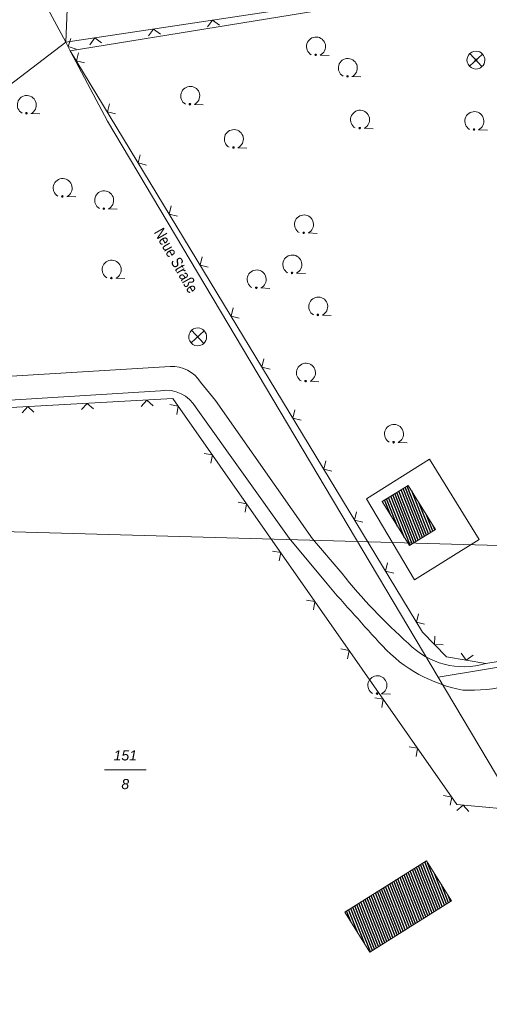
# Model space of a CAD drawing. Header units: metres. Extents: x 345144 to 348639, y 5629211 to 5635235.
# Tile 955 of 1056: x 347745 to 347784, y 5630902 to 5630984. Entities that reach past the tile are written whole.
import ezdxf
from ezdxf.enums import TextEntityAlignment as Align

# ---------------------------------------------------------------- set-up
doc = ezdxf.new("R2010")
doc.units = ezdxf.units.M
doc.header["$MEASUREMENT"] = 0
for name, color, linetype in [('028 Geländeform', 7, 'Continuous'), ('065-066 Ver_Entsorgung', 7, 'Continuous'), ('081-083 Topographie', 7, 'Continuous'), ('AX Flurstück', 7, 'Continuous'), ('AX Gebäude', 7, 'Continuous'), ('Blatt', 7, 'Continuous'), ('Definitionslinie', 7, 'Continuous'), ('Präsentationsobjekt -Text (punktförmig)', 7, 'Continuous'), ('Strasse Lokation', 7, 'Continuous')]:
    doc.layers.add(name, color=color, linetype=linetype)
doc.styles.add('ARIAL', font='arial.ttf', dxfattribs={"height": 1})
doc.styles.add('ARIALIT', font='ariali.ttf', dxfattribs={"height": 1})
pattern_1 = [(111.5294117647, (0, 0), (-0.186045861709, -0.07339575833), [])]

# ---------------------------------------------------------------- blocks, each defined once
blk = doc.blocks.new('alk_3504_nrw')
at = {"color": 134, "lineweight": 5, "true_color": 0x00b2b2, "flags": 128}
for points in [[(-0.729333, -0.684), (-0.707333, -0.707333), (0.707333, 0.707333)], [(-0.707333, 0.707333), (0.707333, -0.707333)]]:
    blk.add_lwpolyline(points, dxfattribs=at)
at = {"color": 134, "lineweight": 5, "true_color": 0x00b2b2}
for start, end in [(90, -90), (-90, 90)]:
    blk.add_arc((0, 0), 1, start, end, dxfattribs=at)
blk = doc.blocks.new('alk_043x_nrw')
h = blk.add_hatch(color=7)
edge = h.paths.add_edge_path(flags=0)
edge.add_arc((0, 0), 1, 180, 360, ccw=False)
edge.add_arc((0, 0), 1, 0, 180, ccw=False)
blk = doc.blocks.new('alk_7100_nrwx2')
at = {"true_color": 0x2e2e2e}
h = blk.add_hatch(color=250, dxfattribs=at)
edge = h.paths.add_edge_path(flags=0)
edge.add_arc((0.024073, -0.597267), 0.057254, 180, 360, ccw=False)
edge.add_arc((0.024073, -0.597267), 0.057255, 0, 180, ccw=False)
at = {"color": 250, "lineweight": 5, "true_color": 0x2e2e2e, "flags": 128}
blk.add_lwpolyline([(0.349382, -0.597267), (1, -0.597267)], dxfattribs=at)
at = {"color": 250, "lineweight": 5, "true_color": 0x2e2e2e}
for centre, radius, start, end in [((0.024073, 0.012362), 0.690995, -61.91481688, -118.08518312), ((0.024073, -0.597267), 0.057255, 0, 180), ((0.024073, -0.597267), 0.057254, 180, 0)]:
    blk.add_arc(centre, radius, start, end, dxfattribs=at)

msp = doc.modelspace()

# ---------------------------------------------------------------- hatches: boundary and pattern name
at = {"layer": 'AX Gebäude', "true_color": 0x4f4f4f}
h = msp.add_hatch(dxfattribs=at)
h.set_pattern_fill('_USER', color=251, scale=0.2, angle=111.52941176, style=0, pattern_type=0)
h.set_pattern_definition(pattern_1)
h.paths.add_polyline_path([(347777.634, 5630945.451), (347779.913, 5630941.743), (347777.721, 5630940.396), (347775.442, 5630944.104)], flags=0)
h = msp.add_hatch(dxfattribs=at)
h.set_pattern_fill('_USER', color=251, scale=0.2, angle=111.52941176, style=0, pattern_type=0)
h.set_pattern_definition(pattern_1)
h.paths.add_polyline_path([(347772.313, 5630909.686), (347779.149, 5630913.981), (347781.255, 5630910.629), (347774.419, 5630906.334)], flags=0)

# ---------------------------------------------------------------- linework, layer by layer
at = {"layer": '081-083 Topographie', "color": 7, "linetype": 'Continuous', "lineweight": 5, "flags": 128}
for points in [[(347813.074, 5630992.239), (347748.929, 5630982.586), (347748.929, 5630982.586), (347749.29, 5630981.871), (347749.29, 5630981.871), (347778.834, 5630933.134), (347778.834, 5630933.134), (347780.842, 5630931.072), (347780.842, 5630931.072), (347784.13, 5630930.526), (347784.13, 5630930.526), (347825.063, 5630937.207), (347825.063, 5630937.207), (347828.21, 5630937.72), (347828.21, 5630937.72), (347830.488, 5630938.092)], [(347710.824, 5630952.565), (347757.674, 5630955.412)], [(347760.201, 5630954.111), (347761.459, 5630952.549), (347761.459, 5630952.549), (347769.595, 5630940.97), (347769.595, 5630940.97), (347772.076, 5630938.058)], [(347706.011, 5630949.856), (347706.556, 5630950.269), (347706.556, 5630950.269), (347713.086, 5630950.672), (347713.086, 5630950.672), (347756.843, 5630953.376)], [(347713.568, 5630950.269), (347757.899, 5630952.72), (347757.899, 5630952.72), (347781.706, 5630918.705), (347781.706, 5630918.705), (347787.764, 5630918.134)], [(347759.85, 5630951.934), (347767.633, 5630941.015), (347767.633, 5630941.015), (347770.821, 5630937.182)], [(347774.137, 5630944.317), (347778.163, 5630937.522), (347778.163, 5630937.522), (347783.576, 5630940.917), (347783.576, 5630940.917), (347779.415, 5630947.636), (347779.415, 5630947.636), (347774.137, 5630944.317)]]:
    msp.add_lwpolyline(points, dxfattribs=at)
at = {"layer": '081-083 Topographie', "color": 7, "linetype": 'Continuous', "lineweight": 5}
for centre, radius, start, end in [((347757.845, 5630952.64), 2.777269, 31.97914387, 93.53000669), ((347757.328, 5630950.533), 2.884072, 29.05267515, 99.68114445), ((347807.876, 5630966.552), 45.755306, -141.48295372, -131.35390639), ((347990.887, 5631129.321), 292.14113, -138.87588154, -137.51133531), ((347782.264, 5630936.679), 6.429844, -135.91998075, -73.1291967), ((347784.398, 5630940.284), 12.190023, -137.16415003, -100.42677009), ((347782.871, 5630940.907), 12.629266, -93.08193689, -74.9426319)]:
    msp.add_arc(centre, radius, start, end, dxfattribs=at)
at = {"layer": 'AX Flurstück', "color": 8, "linetype": 'Continuous', "lineweight": 13, "true_color": 0x808080, "flags": 128}
for points in [[(347678.682, 5631004.783), (347714.335, 5631046.613), (347748.929, 5630982.587), (347710.027, 5630952.895), (347680.149, 5630977.825), (347658.601, 5630981.172), (347678.682, 5631004.783)], [(347729.654, 5631045.601), (347745.685, 5631022.935), (347750.292, 5631016.394), (347748.929, 5630982.587), (347714.335, 5631046.613)], [(347750.292, 5631016.394), (347755.981, 5631015.813), (347802.8, 5631020.364), (347813.118, 5631025.17), (347816.519, 5630992.758), (347813.073, 5630992.239), (347749.29, 5630981.872), (347748.929, 5630982.587), (347750.292, 5631016.394)], [(347749.29, 5630981.872), (347813.073, 5630992.239), (347816.519, 5630992.758), (347879.709, 5631002.383), (347885.711, 5631003.925), (347888.738, 5631004.166), (347889.944, 5631004.262), (347892.453, 5630988.464), (347895.045, 5630972.188), (347898.735, 5630948.983), (347780.13, 5630929.385), (347752.403, 5630975.981), (347749.29, 5630981.872)], [(347752.403, 5630975.981), (347780.13, 5630929.385), (347785.657, 5630920.113), (347786.417, 5630918.852), (347788.286, 5630915.594), (347791.515, 5630897.551), (347763.887, 5630876.628), (347758.755, 5630882.34), (347751.03, 5630890.96), (347743.4, 5630900.946), (347736.236, 5630910.323), (347728.862, 5630919.959), (347721.274, 5630929.886), (347713.631, 5630939.88), (347706.011, 5630949.856), (347710.027, 5630952.895), (347748.929, 5630982.587), (347749.29, 5630981.872), (347752.403, 5630975.981)], [(347780.13, 5630929.385), (347898.735, 5630948.983), (347900.315, 5630939.103), (347792.397, 5630921.232), (347785.657, 5630920.113), (347780.13, 5630929.385)]]:
    msp.add_lwpolyline(points, dxfattribs=at)
at = {"layer": 'AX Gebäude', "color": 7, "linetype": 'Continuous', "lineweight": 5, "flags": 128}
for points in [[(347777.634, 5630945.451), (347779.913, 5630941.743), (347777.721, 5630940.396), (347775.442, 5630944.104), (347777.634, 5630945.451)], [(347772.313, 5630909.686), (347779.149, 5630913.981), (347781.255, 5630910.629), (347774.419, 5630906.334), (347772.313, 5630909.686)]]:
    msp.add_lwpolyline(points, dxfattribs=at)
at = {"layer": 'Blatt', "color": 205, "linetype": 'Continuous', "lineweight": 5, "true_color": 0x873099, "flags": 128}
for points in [[(347374.708, 5630951.97), (347381.745, 5631201.846), (347881.503, 5631187.771), (347874.464, 5630937.896), (347374.708, 5630951.97)], [(347367.669, 5630702.092), (347374.708, 5630951.97), (347874.464, 5630937.896), (347867.426, 5630688.019), (347367.669, 5630702.092)]]:
    msp.add_lwpolyline(points, dxfattribs=at)
at = {"layer": 'Definitionslinie', "color": 7, "linetype": 'Continuous', "lineweight": 5, "flags": 128}
for points in [[(347748.929, 5630982.586), (347813.074, 5630992.239)], [(347761.793, 5630984.016), (347761.224, 5630984.436), (347760.804, 5630983.867)], [(347761.793, 5630984.016), (347761.224, 5630984.436), (347760.804, 5630983.867)], [(347756.849, 5630983.272), (347756.28, 5630983.692), (347755.86, 5630983.123)], [(347756.849, 5630983.272), (347756.28, 5630983.692), (347755.86, 5630983.123)], [(347748.929, 5630982.586), (347749.29, 5630981.871)], [(347749.33, 5630982.9), (347749.11, 5630982.229), (347749.781, 5630982.008)], [(347749.33, 5630982.9), (347749.11, 5630982.229), (347749.781, 5630982.008)], [(347751.904, 5630982.528), (347751.336, 5630982.948), (347750.915, 5630982.379)], [(347751.904, 5630982.528), (347751.336, 5630982.948), (347750.915, 5630982.379)], [(347749.29, 5630981.871), (347778.834, 5630933.134)], [(347749.975, 5630981.706), (347749.806, 5630981.019), (347750.493, 5630980.851)], [(347749.975, 5630981.706), (347749.806, 5630981.019), (347750.493, 5630980.851)], [(347752.567, 5630977.43), (347752.398, 5630976.743), (347753.085, 5630976.575)], [(347752.567, 5630977.43), (347752.398, 5630976.743), (347753.085, 5630976.575)], [(347755.159, 5630973.154), (347754.99, 5630972.468), (347755.677, 5630972.299)], [(347755.159, 5630973.154), (347754.99, 5630972.468), (347755.677, 5630972.299)], [(347757.751, 5630968.879), (347757.582, 5630968.192), (347758.269, 5630968.023)], [(347757.751, 5630968.879), (347757.582, 5630968.192), (347758.269, 5630968.023)], [(347760.342, 5630964.603), (347760.174, 5630963.916), (347760.861, 5630963.748)], [(347760.342, 5630964.603), (347760.174, 5630963.916), (347760.861, 5630963.748)], [(347762.934, 5630960.327), (347762.766, 5630959.64), (347763.453, 5630959.472)], [(347762.934, 5630960.327), (347762.766, 5630959.64), (347763.453, 5630959.472)], [(347710.824, 5630952.565), (347757.674, 5630955.412)], [(347765.526, 5630956.051), (347765.358, 5630955.365), (347766.045, 5630955.196)], [(347765.526, 5630956.051), (347765.358, 5630955.365), (347766.045, 5630955.196)], [(347760.201, 5630954.111), (347761.459, 5630952.549)], [(347706.556, 5630950.269), (347713.086, 5630950.672), (347713.086, 5630950.672), (347756.843, 5630953.376)], [(347713.568, 5630950.269), (347757.899, 5630952.72)], [(347746.245, 5630951.575), (347745.718, 5630952.047), (347745.247, 5630951.52)], [(347746.245, 5630951.575), (347745.718, 5630952.047), (347745.247, 5630951.52)], [(347751.237, 5630951.851), (347750.711, 5630952.323), (347750.239, 5630951.796)], [(347751.237, 5630951.851), (347750.711, 5630952.323), (347750.239, 5630951.796)], [(347756.23, 5630952.127), (347755.703, 5630952.599), (347755.231, 5630952.072)], [(347756.23, 5630952.127), (347755.703, 5630952.599), (347755.231, 5630952.072)], [(347758.211, 5630951.402), (347758.334, 5630952.098), (347757.638, 5630952.221)], [(347758.211, 5630951.402), (347758.334, 5630952.098), (347757.638, 5630952.221)], [(347757.899, 5630952.72), (347781.706, 5630918.705)], [(347761.459, 5630952.549), (347769.595, 5630940.97)], [(347759.85, 5630951.934), (347767.633, 5630941.015)], [(347768.118, 5630951.776), (347767.95, 5630951.089), (347768.637, 5630950.921)], [(347768.118, 5630951.776), (347767.95, 5630951.089), (347768.637, 5630950.921)], [(347761.079, 5630947.305), (347761.201, 5630948.002), (347760.505, 5630948.124)], [(347761.079, 5630947.305), (347761.201, 5630948.002), (347760.505, 5630948.124)], [(347770.71, 5630947.5), (347770.542, 5630946.813), (347771.229, 5630946.645)], [(347770.71, 5630947.5), (347770.542, 5630946.813), (347771.229, 5630946.645)], [(347774.137, 5630944.317), (347779.415, 5630947.636)], [(347779.415, 5630947.636), (347783.576, 5630940.917)], [(347763.946, 5630943.209), (347764.068, 5630943.905), (347763.372, 5630944.028)], [(347763.946, 5630943.209), (347764.068, 5630943.905), (347763.372, 5630944.028)], [(347774.137, 5630944.317), (347778.163, 5630937.522)], [(347773.302, 5630943.224), (347773.134, 5630942.537), (347773.82, 5630942.369)], [(347773.302, 5630943.224), (347773.134, 5630942.537), (347773.82, 5630942.369)], [(347767.633, 5630941.015), (347770.821, 5630937.182)], [(347769.595, 5630940.97), (347772.076, 5630938.058)], [(347778.163, 5630937.522), (347783.576, 5630940.917)], [(347766.813, 5630939.113), (347766.935, 5630939.809), (347766.239, 5630939.932)], [(347766.813, 5630939.113), (347766.935, 5630939.809), (347766.239, 5630939.932)], [(347775.894, 5630938.948), (347775.726, 5630938.262), (347776.412, 5630938.093)], [(347775.894, 5630938.948), (347775.726, 5630938.262), (347776.412, 5630938.093)], [(347784.13, 5630930.526), (347825.063, 5630937.207), (347825.063, 5630937.207), (347828.21, 5630937.72), (347828.21, 5630937.72), (347830.488, 5630938.092)], [(347769.68, 5630935.016), (347769.803, 5630935.713), (347769.106, 5630935.835)], [(347769.68, 5630935.016), (347769.803, 5630935.713), (347769.106, 5630935.835)], [(347778.486, 5630934.673), (347778.318, 5630933.986), (347779.004, 5630933.818)], [(347778.486, 5630934.673), (347778.318, 5630933.986), (347779.004, 5630933.818)], [(347778.834, 5630933.134), (347780.842, 5630931.072)], [(347779.847, 5630932.81), (347779.838, 5630932.103), (347780.545, 5630932.094)], [(347779.847, 5630932.81), (347779.838, 5630932.103), (347780.545, 5630932.094)], [(347772.547, 5630930.92), (347772.67, 5630931.616), (347771.973, 5630931.739)], [(347772.547, 5630930.92), (347772.67, 5630931.616), (347771.973, 5630931.739)], [(347782.075, 5630931.374), (347782.486, 5630930.799), (347783.061, 5630931.21)], [(347782.075, 5630931.374), (347782.486, 5630930.799), (347783.061, 5630931.21)], [(347780.842, 5630931.072), (347784.13, 5630930.526)], [(347775.414, 5630926.823), (347775.537, 5630927.52), (347774.84, 5630927.643)], [(347775.414, 5630926.823), (347775.537, 5630927.52), (347774.84, 5630927.643)], [(347778.281, 5630922.727), (347778.404, 5630923.423), (347777.707, 5630923.546)], [(347778.281, 5630922.727), (347778.404, 5630923.423), (347777.707, 5630923.546)], [(347781.148, 5630918.631), (347781.271, 5630919.327), (347780.574, 5630919.45)], [(347781.148, 5630918.631), (347781.271, 5630919.327), (347780.574, 5630919.45)], [(347782.697, 5630918.109), (347782.246, 5630918.654), (347781.701, 5630918.203)], [(347782.697, 5630918.109), (347782.246, 5630918.654), (347781.701, 5630918.203)], [(347781.706, 5630918.705), (347787.764, 5630918.134)]]:
    msp.add_lwpolyline(points, dxfattribs=at)
at = {"layer": 'Definitionslinie', "color": 7, "linetype": 'Continuous', "lineweight": 5}
for centre, radius, start, end in [((347757.845, 5630952.64), 2.777269, 31.97914387, 93.53000669), ((347757.328, 5630950.533), 2.884072, 29.05267515, 99.68114445), ((347807.876, 5630966.552), 45.755306, -141.48295372, -131.35390639), ((347990.887, 5631129.321), 292.14113, -138.87588154, -137.51133531), ((347782.264, 5630936.679), 6.429844, -135.91998075, -73.1291967), ((347784.398, 5630940.284), 12.190023, -137.16415003, -100.42677009), ((347782.871, 5630940.907), 12.629266, -93.08193689, -74.9426319)]:
    msp.add_arc(centre, radius, start, end, dxfattribs=at)
at = {"layer": 'Präsentationsobjekt -Text (punktförmig)', "color": 251, "linetype": 'Continuous', "lineweight": 13, "true_color": 0x5e5e5e, "flags": 128}
msp.add_lwpolyline([(347752.1604, 5630921.61352), (347755.6416, 5630921.61352)], dxfattribs=at)

# ---------------------------------------------------------------- block references
at = {"layer": '028 Geländeform', "xscale": 0.125, "yscale": 0.125, "rotation": -2.325521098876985}
msp.add_blockref('alk_043x_nrw', (347783.303, 5630981.094), dxfattribs=at)
at = {"layer": '065-066 Ver_Entsorgung', "xscale": 0.75, "yscale": 0.75, "rotation": -2.325521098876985}
for p in [(347783.303, 5630981.094), (347759.97, 5630957.898)]:
    msp.add_blockref('alk_3504_nrw', p, dxfattribs=at)
at = {"layer": '081-083 Topographie', "xscale": 1.15275, "yscale": 1.15275}
for p, rotation in [((347769.871, 5630982.219), -2.325521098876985), ((347772.534, 5630980.414), -2.325521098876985), ((347759.318, 5630978.082), -2.326094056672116), ((347745.616, 5630977.317), -2.326094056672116), ((347773.561, 5630976.079), -2.326094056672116), ((347783.138, 5630975.963), -2.325521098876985), ((347762.976, 5630974.455), -2.325521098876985), ((347748.624, 5630970.354), -2.326036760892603), ((347752.102, 5630969.326), -2.325521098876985), ((347768.859, 5630967.305), -2.325521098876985), ((347752.735, 5630963.514), -2.325521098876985), ((347767.882, 5630963.947), -2.325521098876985), ((347764.889, 5630962.696), -2.326094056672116), ((347770.05, 5630960.422), -2.326094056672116), ((347769.019, 5630954.874), -2.326094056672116), ((347776.401, 5630949.748), -2.326094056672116), ((347775.012, 5630928.683), -2.326094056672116)]:
    msp.add_blockref('alk_7100_nrwx2', p, dxfattribs=dict(at, rotation=rotation))

# ---------------------------------------------------------------- texts
at = {"layer": 'Präsentationsobjekt -Text (punktförmig)', "color": 8, "true_color": 0x808080, "style": 'ARIALIT'}
for s, p in [('151', (347753.901, 5630922.81688)), ('8', (347753.901, 5630920.41016))]:
    msp.add_text(s, height=0.8421, dxfattribs=at).set_placement(p, align=Align.MIDDLE_CENTER)
at = {"layer": 'Strasse Lokation', "color": 219, "true_color": 0x5c3d57, "style": 'ARIAL', "width": 0.8}
msp.add_text('Neue Straße', height=0.94657497, rotation=-60.32093741, dxfattribs=at).set_placement((347756.274, 5630966.668))

doc.saveas('drawing.dxf')
